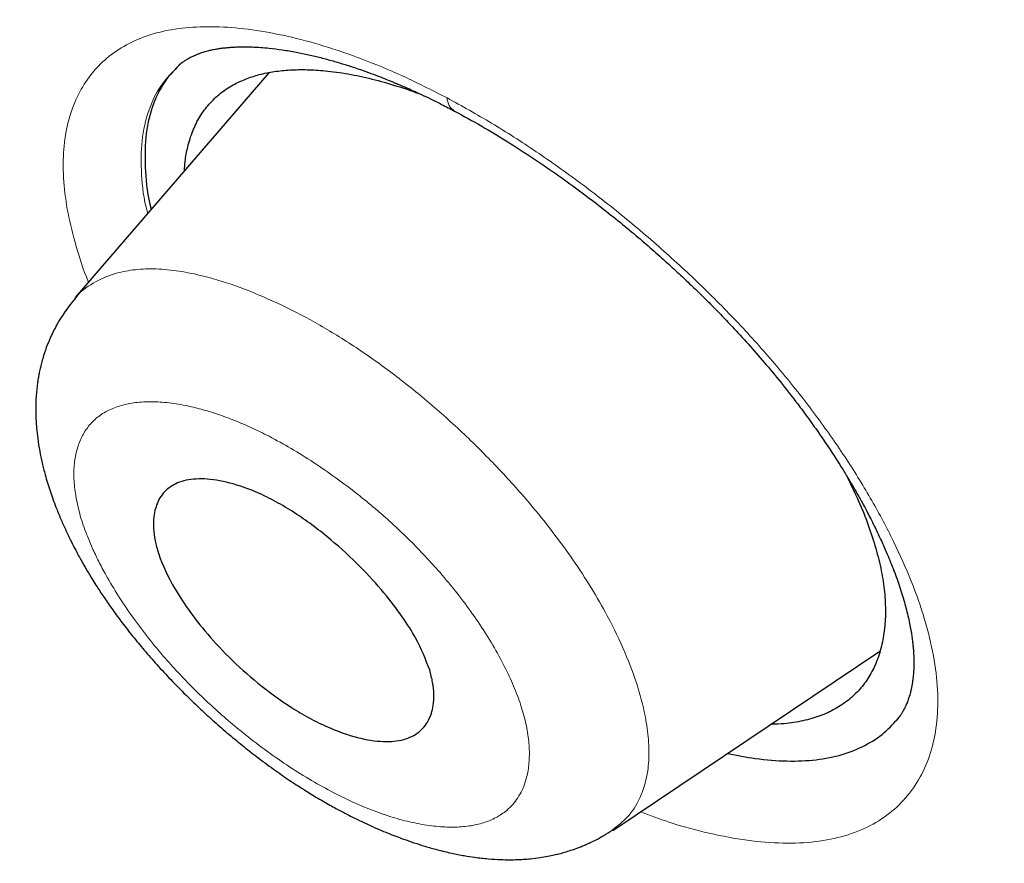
# Model space of a CAD drawing. Header units: millimetres. Extents: x 8 to 428, y 12 to 633.
# Tile 109 of 656: x 384.33 to 389.41, y 155.17 to 159.52. Entities that reach past the tile are written whole.
import ezdxf

# ---------------------------------------------------------------- set-up
doc = ezdxf.new("R2010")
doc.units = ezdxf.units.MM

msp = doc.modelspace()

# ---------------------------------------------------------------- linework, layer by layer
at = {"color": 7, "linetype": 'Continuous', "lineweight": 30}
for p, q in [((385.6146, 159.2496), (384.6141, 158.0891)), ((384.6123, 158.0797), (384.617, 158.0868)), ((387.3899, 155.338), (388.7687, 156.2642))]:
    msp.add_line(p, q, dxfattribs=at)
at = {"color": 8, "linetype": 'Continuous', "lineweight": 0}
msp.add_arc((386.6203, 159.123), 0.0859, 182.5578, 236.6915, dxfattribs=at)
at = {"color": 7, "linetype": 'Continuous', "lineweight": 30}
for points, knots in [([(417.6766, 128.7948), (417.7806, 129.4811), (417.9876, 130.8469), (417.9966, 133.1271), (417.8554, 135.5008), (417.5761, 137.9598), (417.1567, 140.7382), (416.5718, 143.8502), (415.8134, 147.2951), (414.8705, 151.2028), (413.7487, 155.5681), (412.5272, 160.3679), (411.2402, 165.2199), (409.8014, 170.1842), (408.4069, 174.4418), (407.1285, 177.944), (406.0527, 180.6406), (404.8278, 183.4145), (403.4127, 186.2721), (401.8581, 189.0438), (400.1715, 191.6963), (398.3909, 194.1861), (396.428, 196.609), (394.3524, 198.9161), (392.2226, 201.0994), (389.7096, 203.5054), (386.8115, 206.0842), (383.5396, 208.7827), (380.2767, 211.3065), (377.031, 213.6727), (373.8111, 215.871), (370.6295, 217.9002), (367.4941, 219.78), (364.3962, 221.5689), (361.3096, 223.3457), (358.2319, 225.0507), (355.1791, 226.6265), (352.1771, 228.0234), (349.2495, 229.2215), (346.4081, 230.2219), (343.6678, 230.99), (341.3537, 231.4221), (339.4535, 231.565), (337.932, 231.4903), (336.5582, 231.1733), (335.3954, 230.5551), (334.4969, 229.6107), (333.8146, 228.3247), (333.3637, 226.7673), (333.2488, 225.5146), (333.1942, 224.9183)], [0, 0, 0, 0, 0.019898, 0.0396, 0.059165, 0.078622, 0.098013, 0.123341, 0.148581, 0.173731, 0.20787, 0.241963, 0.276212, 0.310625, 0.34521, 0.362609, 0.380135, 0.397811, 0.415673, 0.433756, 0.448997, 0.464412, 0.479837, 0.495071, 0.510122, 0.52503, 0.54719, 0.569189, 0.591089, 0.61295, 0.634797, 0.656567, 0.678195, 0.699628, 0.72106, 0.742688, 0.76446, 0.786303, 0.808169, 0.830066, 0.852064, 0.874225, 0.889133, 0.904185, 0.919416, 0.934846, 0.950253, 0.965505, 0.983583, 1, 1, 1, 1]), ([(415.4672, 128.7554), (415.5524, 129.304), (415.7228, 130.4002), (415.7717, 132.2072), (415.7093, 134.0952), (415.5413, 136.0586), (415.2909, 138.0772), (414.9112, 140.5354), (414.3594, 143.4585), (413.6071, 146.8606), (412.73, 150.4732), (411.7455, 154.2814), (410.7117, 158.2604), (409.6492, 162.2604), (408.5083, 166.313), (407.2427, 170.4418), (406.0457, 173.9607), (404.9795, 176.8321), (404.1089, 179.0194), (403.1515, 181.244), (402.0894, 183.5081), (400.9022, 185.8099), (399.682, 187.948), (398.4537, 189.9009), (397.2555, 191.6557), (395.9597, 193.3898), (394.4233, 195.2724), (392.6374, 197.2709), (390.6181, 199.3571), (388.4166, 201.4825), (386.0438, 203.6311), (383.509, 205.7868), (380.9644, 207.8325), (378.4202, 209.7779), (375.6719, 211.7809), (372.7287, 213.8002), (369.6036, 215.8028), (366.5074, 217.6657), (363.4341, 219.4428), (360.371, 221.2033), (357.3289, 222.8822), (354.3265, 224.4234), (351.5786, 225.692), (349.0874, 226.7151), (346.8438, 227.5332), (344.6653, 228.2114), (342.5652, 228.7298), (340.677, 229.0435), (339.0084, 229.1529), (337.5617, 229.0677), (336.3756, 228.7839), (335.4444, 228.3266), (334.7406, 227.7452), (334.1711, 227.0114), (333.6788, 226.0508), (333.3016, 224.8355), (333.0648, 223.3559), (332.9739, 221.7573), (333.0016, 220.0693), (333.1257, 218.3131), (333.3929, 215.9028), (333.8777, 212.7951), (334.6419, 208.9558), (335.5382, 205.0443), (336.5191, 201.0914), (337.5317, 197.1245), (338.5097, 193.3649), (339.4975, 189.7791), (340.5098, 186.361), (341.6309, 182.8841), (342.7286, 179.7783), (343.7654, 177.0671), (344.702, 174.7689), (345.7261, 172.4339), (346.8399, 170.0621), (347.6832, 168.4496), (348.1051, 167.6428)], [0, 0, 0, 0, 0.011709, 0.0234, 0.035079, 0.046745, 0.058401, 0.070053, 0.08835, 0.106637, 0.124908, 0.145647, 0.166375, 0.187119, 0.207887, 0.228673, 0.249479, 0.259892, 0.270315, 0.28075, 0.291198, 0.301658, 0.31213, 0.319994, 0.327864, 0.335737, 0.343609, 0.354092, 0.364563, 0.37502, 0.38755, 0.400066, 0.41258, 0.425091, 0.437599, 0.45323, 0.468841, 0.484431, 0.499999, 0.515569, 0.531166, 0.546782, 0.562408, 0.574915, 0.587424, 0.599934, 0.612454, 0.624987, 0.635443, 0.645912, 0.656393, 0.664263, 0.672136, 0.680006, 0.687871, 0.698343, 0.708803, 0.71925, 0.729685, 0.740108, 0.750521, 0.771326, 0.792113, 0.81288, 0.833624, 0.854353, 0.875091, 0.892532, 0.909986, 0.927451, 0.944927, 0.955919, 0.966921, 0.977933, 0.988958, 1, 1, 1, 1]), ([(363.503, 218.8847), (363.5837, 218.8382), (363.7422, 218.7468), (363.9754, 218.6121), (364.1995, 218.4826), (364.4144, 218.3583), (364.6202, 218.2391), (364.8134, 218.1271), (364.9942, 218.022), (365.1631, 217.9238), (365.3238, 217.8302), (365.4764, 217.7413), (365.6209, 217.657), (365.7572, 217.5773), (365.8853, 217.5023), (366.0053, 217.432), (366.1171, 217.3664), (366.2539, 217.286), (366.419, 217.1889), (366.6844, 217.0324), (367.0219, 216.8326), (367.4334, 216.5878), (367.8502, 216.3383), (368.3802, 216.019), (369.0216, 215.6288), (369.7746, 215.1646), (370.5291, 214.6917), (371.258, 214.2271), (371.9612, 213.7717), (372.6385, 213.3265), (373.3169, 212.8739), (373.9965, 212.4139), (374.6771, 211.9463), (375.3588, 211.4712), (376.0414, 210.9884), (376.7135, 210.5064), (377.3751, 210.0256), (378.0259, 209.5465), (378.6771, 209.0607), (379.3288, 208.5683), (379.9807, 208.0692), (380.5588, 207.621), (381.0629, 207.2258), (381.4933, 206.8856), (381.9249, 206.5415), (382.3048, 206.2361), (382.6332, 205.9701), (382.9097, 205.7448), (383.1883, 205.5165), (383.471, 205.2834), (383.7492, 205.0526), (384.024, 204.8232), (384.2948, 204.5956), (384.5722, 204.3612), (384.7968, 204.1701), (384.9649, 204.0264), (385.0719, 203.9347), (385.1724, 203.8485), (385.2654, 203.7683), (385.3511, 203.6944), (385.4294, 203.6267), (385.5003, 203.5653), (385.5574, 203.5157), (385.6021, 203.4769), (385.6358, 203.4476), (385.666, 203.4213), (385.6924, 203.3984), (385.7156, 203.3781), (385.739, 203.3577), (385.7669, 203.3334), (385.8017, 203.303), (385.8439, 203.2662), (385.8926, 203.2235), (385.947, 203.1759), (386.0312, 203.102), (386.1466, 203.0006), (386.295, 202.8696), (386.4533, 202.7293), (386.6049, 202.5945), (386.7482, 202.4665), (386.8817, 202.3469), (387.0203, 202.2222), (387.1625, 202.0938), (387.3042, 201.9654), (387.4415, 201.8405), (387.5758, 201.7179), (387.7066, 201.598), (387.8334, 201.4813), (387.9519, 201.372), (388.062, 201.2701), (388.1587, 201.1803), (388.243, 201.1018), (388.3156, 201.034), (388.3844, 200.9697), (388.4526, 200.9059), (388.5232, 200.8396), (388.6132, 200.755), (388.7243, 200.6502), (388.8584, 200.5234), (389.0009, 200.388), (389.1518, 200.2441), (389.3108, 200.0918), (389.4757, 199.9329), (389.6743, 199.7408), (389.9017, 199.5192), (390.1713, 199.2545), (390.4499, 198.9783), (390.7367, 198.6913), (391.0471, 198.3776), (391.3831, 198.0341), (391.7463, 197.6578), (392.1072, 197.2785), (392.4682, 196.8936), (392.8292, 196.503), (393.1899, 196.1064), (393.5478, 195.7066), (393.9028, 195.3033), (394.2546, 194.8967), (394.6028, 194.4872), (394.946, 194.0752), (395.2839, 193.6615), (395.6165, 193.2461), (395.9439, 192.8288), (396.2663, 192.4098), (396.5609, 192.019), (396.8299, 191.6557), (397.0753, 191.3191), (397.3202, 190.9776), (397.5647, 190.6311), (397.7645, 190.343), (397.9207, 190.1151), (398.0323, 189.9508), (398.1405, 189.7905), (398.2435, 189.6366), (398.3411, 189.4897), (398.4384, 189.3423), (398.5349, 189.1951), (398.6299, 189.0492), (398.7179, 188.9131), (398.7911, 188.7994), (398.8526, 188.7035), (398.9059, 188.6201), (398.9626, 188.5308), (399.0233, 188.4346), (399.0882, 188.3314), (399.1615, 188.214), (399.2437, 188.0815), (399.3351, 187.9329), (399.4316, 187.7747), (399.552, 187.5757), (399.693, 187.3405), (399.8511, 187.0737), (400.0046, 186.8117), (400.1531, 186.5552), (400.2969, 186.304), (400.4442, 186.0439), (400.5947, 185.7749), (400.7486, 185.4961), (400.8985, 185.2213), (401.0654, 184.9113), (401.248, 184.5674), (401.4447, 184.1904), (401.6359, 183.8178), (401.8227, 183.4479), (402.013, 183.0648), (402.2067, 182.6685), (402.4034, 182.2589), (402.5963, 181.8504), (402.7855, 181.443), (402.9712, 181.0366), (403.1539, 180.6303), (403.3346, 180.222), (403.4837, 179.8795), (403.6028, 179.6025), (403.6925, 179.3923), (403.7819, 179.1808), (403.8709, 178.9688), (403.9575, 178.7607), (404.0404, 178.5598), (404.1188, 178.3684), (404.1933, 178.1854), (404.2565, 178.0291), (404.3093, 177.8977), (404.3525, 177.7897), (404.3941, 177.6854), (404.4347, 177.5832), (404.4755, 177.48), (404.5205, 177.3659), (404.5705, 177.2384), (404.6258, 177.0968), (404.6838, 176.9475), (404.7412, 176.799), (404.7977, 176.6519), (404.853, 176.5071), (404.9091, 176.3596), (404.9645, 176.2133), (405.0177, 176.0719), (405.0713, 175.9288), (405.125, 175.7848), (405.1784, 175.6406), (405.2286, 175.5046), (405.2741, 175.3808), (405.3155, 175.2679), (405.3542, 175.1617), (405.3937, 175.0532), (405.435, 174.9392), (405.4782, 174.8193), (405.5234, 174.6937), (405.5704, 174.5623), (405.622, 174.4175), (405.6784, 174.2584), (405.7393, 174.086), (405.801, 173.9104), (405.8624, 173.7348), (405.9421, 173.5058), (406.0392, 173.2248), (406.1487, 172.9053), (406.2517, 172.6021), (406.3495, 172.3122), (406.4469, 172.0209), (406.528, 171.7765), (406.593, 171.5795), (406.6419, 171.4305), (406.6909, 171.2808), (406.74, 171.1304), (406.7891, 170.9792), (406.8378, 170.8283), (406.8855, 170.6805), (406.9317, 170.5363), (406.9761, 170.3976), (407.0184, 170.2646), (407.0581, 170.1396), (407.0952, 170.0225), (407.1296, 169.9135), (407.1601, 169.8165), (407.188, 169.7278), (407.2146, 169.643), (407.2426, 169.5533), (407.2724, 169.4579), (407.3074, 169.3453), (407.3481, 169.2143), (407.3947, 169.0634), (407.4422, 168.9091), (407.4902, 168.7527), (407.5375, 168.5978), (407.5848, 168.4423), (407.6315, 168.2885), (407.6774, 168.1365), (407.7393, 167.9306), (407.8164, 167.6731), (407.9076, 167.3663), (407.996, 167.0667), (408.0825, 166.7716), (408.2356, 166.2455), (408.4529, 165.4886), (408.73, 164.5034), (409.0009, 163.5219), (409.2665, 162.5435), (409.5274, 161.568), (409.8271, 160.4327), (410.1642, 159.1386), (410.5386, 157.6861), (410.9106, 156.2357), (411.2685, 154.8443), (411.6103, 153.5129), (411.8544, 152.5548), (412.0175, 151.9098), (412.1017, 151.5756), (412.186, 151.2394), (412.2705, 150.9012), (412.3553, 150.5599), (412.4329, 150.2461), (412.5035, 149.9589), (412.5673, 149.6983), (412.6202, 149.4808), (412.6623, 149.3075), (412.6932, 149.1797), (412.7241, 149.0515), (412.7545, 148.9251), (412.7861, 148.7936), (412.8181, 148.6599), (412.8502, 148.5254), (412.8798, 148.4006), (412.9022, 148.3063), (412.9179, 148.24), (412.9274, 148.1999), (412.936, 148.1635), (412.9433, 148.1324), (412.9494, 148.1067), (412.9542, 148.0863), (412.9584, 148.0682), (412.9635, 148.0469), (412.9702, 148.0182), (412.979, 147.9809), (412.9894, 147.9364), (413.0016, 147.8847), (413.0154, 147.8257), (413.0309, 147.7594), (413.048, 147.6861), (413.0797, 147.5499), (413.125, 147.3546), (413.1862, 147.0887), (413.2493, 146.8125), (413.3141, 146.5265), (413.3843, 146.2135), (413.4598, 145.8735), (413.5402, 145.5065), (413.6181, 145.1458), (413.6938, 144.7906), (413.7911, 144.3268), (413.9087, 143.7538), (414.0218, 143.1838), (414.1099, 142.7271), (414.1751, 142.3825), (414.2388, 142.0385), (414.3012, 141.6936), (414.3582, 141.3714), (414.4102, 141.0706), (414.4574, 140.7918), (414.5041, 140.5099), (414.5503, 140.2238), (414.5915, 139.9623), (414.6279, 139.7258), (414.6596, 139.5151), (414.6911, 139.3015), (414.718, 139.1147), (414.7402, 138.9578), (414.7574, 138.8339), (414.7735, 138.7172), (414.7883, 138.6075), (414.8021, 138.5049), (414.8147, 138.4093), (414.8263, 138.3207), (414.8369, 138.2385), (414.8471, 138.1593), (414.8584, 138.0703), (414.8712, 137.9672), (414.8858, 137.8487), (414.9013, 137.7211), (414.9174, 137.5844), (414.9343, 137.4385), (414.9517, 137.285), (414.9692, 137.1257), (414.9866, 136.9627), (415.0069, 136.7658), (415.0298, 136.5347), (415.0545, 136.269), (415.074, 136.0456), (415.0888, 135.8652), (415.0995, 135.7299), (415.1095, 135.5974), (415.1188, 135.4696), (415.1272, 135.3472), (415.1357, 135.2187), (415.1441, 135.0854), (415.1506, 134.9742), (415.155, 134.8952), (415.1577, 134.8472), (415.16, 134.804), (415.1618, 134.769), (415.1632, 134.7415), (415.1643, 134.7208), (415.1651, 134.7032), (415.166, 134.686), (415.167, 134.6662), (415.1681, 134.6421), (415.1695, 134.6139), (415.1712, 134.5782), (415.1732, 134.534), (415.1756, 134.4811), (415.178, 134.4235), (415.1805, 134.3631), (415.1839, 134.275), (415.1881, 134.1581), (415.1927, 134.0108), (415.1968, 133.858), (415.2, 133.711), (415.2023, 133.5702), (415.204, 133.437), (415.205, 133.3043), (415.2054, 133.1759), (415.2052, 133.0553), (415.2045, 132.943), (415.2034, 132.8386), (415.202, 132.7414), (415.2005, 132.6587), (415.199, 132.5894), (415.1976, 132.5322), (415.1962, 132.4777), (415.1946, 132.423), (415.1926, 132.3586), (415.1899, 132.2817), (415.1865, 132.1911), (415.1822, 132.0926), (415.1771, 131.9863), (415.1711, 131.8723), (415.1649, 131.7687), (415.1591, 131.6779), (415.154, 131.6041), (415.1489, 131.5337), (415.1439, 131.4683), (415.1391, 131.408), (415.1345, 131.3529), (415.1302, 131.3033), (415.1263, 131.2592), (415.1228, 131.2208), (415.1197, 131.1879), (415.117, 131.1598), (415.1144, 131.1336), (415.1118, 131.1065), (415.1087, 131.0765), (415.1053, 131.0426), (415.1013, 131.0044), (415.0966, 130.961), (415.0913, 130.9125), (415.0852, 130.8588), (415.0783, 130.8), (415.0705, 130.7361), (415.0618, 130.6674), (415.0524, 130.5952), (415.0424, 130.5221), (415.0291, 130.4284), (415.0125, 130.3171), (414.993, 130.1944), (414.9742, 130.0833), (414.9564, 129.9829), (414.939, 129.8888), (414.9219, 129.8006), (414.9054, 129.7184), (414.8895, 129.6419), (414.8743, 129.5711), (414.8627, 129.5186), (414.8546, 129.4828), (414.8498, 129.4616), (414.8446, 129.4392), (414.8387, 129.4136), (414.8315, 129.3832), (414.8231, 129.3477), (414.8133, 129.3073), (414.8021, 129.2619), (414.794, 129.23), (414.7898, 129.2131)], [0, 0, 0, 0, 0.002478, 0.004863, 0.007153, 0.009349, 0.011451, 0.013459, 0.015266, 0.01699, 0.01863, 0.020186, 0.021659, 0.023048, 0.024354, 0.025576, 0.026715, 0.027771, 0.029757, 0.031759, 0.035874, 0.040057, 0.044305, 0.04857, 0.056184, 0.063798, 0.071411, 0.079023, 0.08582, 0.092618, 0.099414, 0.106211, 0.113008, 0.119804, 0.126601, 0.133397, 0.139856, 0.146315, 0.152774, 0.159233, 0.165692, 0.17215, 0.176411, 0.180671, 0.184937, 0.189238, 0.191963, 0.194704, 0.197462, 0.200251, 0.20312, 0.205746, 0.208438, 0.211196, 0.214019, 0.215143, 0.216217, 0.217217, 0.218144, 0.218998, 0.219779, 0.220486, 0.22112, 0.221488, 0.221825, 0.222129, 0.222392, 0.222613, 0.222826, 0.223092, 0.223448, 0.223869, 0.224356, 0.224908, 0.225497, 0.226882, 0.228367, 0.229951, 0.231635, 0.232921, 0.23426, 0.235651, 0.237094, 0.238543, 0.239924, 0.241236, 0.242599, 0.243878, 0.245073, 0.246185, 0.247213, 0.248006, 0.248741, 0.249419, 0.250096, 0.250813, 0.251568, 0.252833, 0.254194, 0.255651, 0.257179, 0.258799, 0.260509, 0.262227, 0.264885, 0.267492, 0.270527, 0.273489, 0.276377, 0.28018, 0.28398, 0.28778, 0.29158, 0.295458, 0.299338, 0.30322, 0.307106, 0.310997, 0.314893, 0.318782, 0.322656, 0.326526, 0.330392, 0.334256, 0.33812, 0.341159, 0.344231, 0.347341, 0.350491, 0.353681, 0.355184, 0.35669, 0.358147, 0.359539, 0.360865, 0.362128, 0.363532, 0.364846, 0.36607, 0.367203, 0.367911, 0.368649, 0.369452, 0.370319, 0.37125, 0.372246, 0.373502, 0.374849, 0.376284, 0.377807, 0.380273, 0.382708, 0.385093, 0.38743, 0.389717, 0.391957, 0.394535, 0.397068, 0.399576, 0.402059, 0.405565, 0.409022, 0.412436, 0.415844, 0.419252, 0.423056, 0.426861, 0.430668, 0.434475, 0.438284, 0.442093, 0.445932, 0.449832, 0.451811, 0.453807, 0.455817, 0.457843, 0.459862, 0.46177, 0.463601, 0.465353, 0.467027, 0.468099, 0.469137, 0.47014, 0.471108, 0.472086, 0.47312, 0.474409, 0.475775, 0.477218, 0.478737, 0.480087, 0.481491, 0.482947, 0.484379, 0.485755, 0.487076, 0.488563, 0.489972, 0.491305, 0.492562, 0.493619, 0.494636, 0.495701, 0.496822, 0.497999, 0.499232, 0.500521, 0.501866, 0.503494, 0.505199, 0.506936, 0.508661, 0.510372, 0.513697, 0.51697, 0.519851, 0.522716, 0.525615, 0.528547, 0.530027, 0.531515, 0.533012, 0.534517, 0.536031, 0.537554, 0.539053, 0.54048, 0.541897, 0.543234, 0.544492, 0.54567, 0.546769, 0.547788, 0.548603, 0.54945, 0.550355, 0.551319, 0.552341, 0.553767, 0.555293, 0.556919, 0.558455, 0.560048, 0.561628, 0.56319, 0.564734, 0.566261, 0.569472, 0.5726, 0.575646, 0.578649, 0.581652, 0.591807, 0.601962, 0.612117, 0.622273, 0.632427, 0.642582, 0.657814, 0.673047, 0.688281, 0.703514, 0.716918, 0.730322, 0.733834, 0.737367, 0.740925, 0.744508, 0.748117, 0.751783, 0.754501, 0.757272, 0.760097, 0.761447, 0.76281, 0.764184, 0.765551, 0.766856, 0.768395, 0.769832, 0.771168, 0.772401, 0.772857, 0.773297, 0.77369, 0.774024, 0.774298, 0.774514, 0.77468, 0.774879, 0.775201, 0.7756, 0.776077, 0.776632, 0.777265, 0.777975, 0.778763, 0.779625, 0.782363, 0.785056, 0.788204, 0.791288, 0.794308, 0.798347, 0.802327, 0.806249, 0.810112, 0.813935, 0.821442, 0.828949, 0.83277, 0.836591, 0.840413, 0.844244, 0.848133, 0.851232, 0.854369, 0.857545, 0.860775, 0.864084, 0.866449, 0.868853, 0.871296, 0.873775, 0.87528, 0.876705, 0.87805, 0.879315, 0.8805, 0.881606, 0.882632, 0.883579, 0.884465, 0.885389, 0.886679, 0.888061, 0.889533, 0.891145, 0.892854, 0.894659, 0.896552, 0.898477, 0.900426, 0.903536, 0.906702, 0.909926, 0.911559, 0.913206, 0.914815, 0.916362, 0.917847, 0.919269, 0.921052, 0.922725, 0.923353, 0.923957, 0.924491, 0.924943, 0.925251, 0.925506, 0.925707, 0.9259, 0.926144, 0.92644, 0.926788, 0.927189, 0.927766, 0.928425, 0.929155, 0.929906, 0.930672, 0.932437, 0.934278, 0.936195, 0.938187, 0.939835, 0.941532, 0.943256, 0.944902, 0.946456, 0.947892, 0.949239, 0.950498, 0.951667, 0.95246, 0.953206, 0.953905, 0.954599, 0.955355, 0.956441, 0.957637, 0.958941, 0.960355, 0.961878, 0.96351, 0.964523, 0.965546, 0.966501, 0.967385, 0.968212, 0.968965, 0.969644, 0.970249, 0.970779, 0.971229, 0.971606, 0.971942, 0.972313, 0.972731, 0.973192, 0.973722, 0.974326, 0.975004, 0.975756, 0.976582, 0.977481, 0.978453, 0.979498, 0.980551, 0.981578, 0.983517, 0.985355, 0.98691, 0.988383, 0.989774, 0.991084, 0.992313, 0.993462, 0.994532, 0.995522, 0.995851, 0.996171, 0.996489, 0.996877, 0.997347, 0.99789, 0.998513, 0.999216, 1, 1, 1, 1]), ([(385.147, 159.286), (385.1501, 159.2887), (385.1559, 159.2939), (385.1671, 159.3027), (385.1802, 159.3119), (385.1947, 159.3207), (385.2059, 159.327), (385.2145, 159.3314), (385.2237, 159.3359), (385.2352, 159.341), (385.2483, 159.3464), (385.2616, 159.3512), (385.2738, 159.3552), (385.2862, 159.359), (385.3012, 159.3631), (385.32, 159.3675), (385.3404, 159.3714), (385.3599, 159.3746), (385.3788, 159.3771), (385.3992, 159.3793), (385.4217, 159.3811), (385.446, 159.3824), (385.4738, 159.3831), (385.5038, 159.3831), (385.5368, 159.3821), (385.5737, 159.38), (385.6228, 159.3756), (385.6837, 159.368), (385.7522, 159.3564), (385.8184, 159.3427), (385.8816, 159.3276), (385.9445, 159.3106), (386.0081, 159.2916), (386.0693, 159.2716), (386.1264, 159.2515), (386.1763, 159.2329), (386.2194, 159.216), (386.2496, 159.2037), (386.269, 159.1957), (386.2798, 159.1911), (386.2914, 159.1862), (386.3071, 159.1795), (386.3301, 159.1695), (386.3617, 159.1554), (386.4019, 159.1369), (386.451, 159.1135), (386.5089, 159.0849), (386.5508, 159.063), (386.5731, 159.0512)], [0, 0, 0, 0, 0.027604, 0.052273, 0.07403, 0.092723, 0.107841, 0.119594, 0.132978, 0.149728, 0.167966, 0.185951, 0.200564, 0.212777, 0.229045, 0.249787, 0.271624, 0.290018, 0.306229, 0.32401, 0.343155, 0.362668, 0.382442, 0.407698, 0.430366, 0.455405, 0.484188, 0.52737, 0.571499, 0.610589, 0.646807, 0.68223, 0.716841, 0.750625, 0.779384, 0.8051, 0.826867, 0.844688, 0.850712, 0.856104, 0.86092, 0.868189, 0.879659, 0.895328, 0.915197, 0.939265, 0.967532, 1, 1, 1, 1]), ([(385.1646, 159.3024), (385.1334, 159.2707), (385.0687, 159.2051), (385.0077, 159.074), (384.9729, 158.9193), (384.9746, 158.7415), (384.9865, 158.6152), (385.0071, 158.5452), (385.0072, 158.545)], [0, 0, 0, 0, 0.190382, 0.394088, 0.595546, 0.797923, 0.999643, 1, 1, 1, 1]), ([(385.1783, 158.7436), (385.1792, 158.7595), (385.1817, 158.8026), (385.1952, 158.8717), (385.2194, 158.9497), (385.2564, 159.0233), (385.3037, 159.0881), (385.3614, 159.1435), (385.4252, 159.1862), (385.4934, 159.218), (385.5641, 159.2407), (385.6411, 159.2564), (385.7237, 159.2649), (385.8113, 159.2663), (385.9107, 159.2601), (386.0221, 159.2447), (386.1455, 159.2188), (386.2735, 159.1818), (386.3606, 159.1534), (386.4057, 159.1349), (386.4058, 159.1349)], [0, 0, 0, 0, 0.032301, 0.087721, 0.152744, 0.217828, 0.283472, 0.348699, 0.413364, 0.467266, 0.521501, 0.57631, 0.63056, 0.684713, 0.738999, 0.805227, 0.870519, 0.93527, 0.999884, 1, 1, 1, 1]), ([(386.5731, 159.0512), (386.6198, 159.0258), (386.711, 158.9761), (386.8457, 158.8948), (386.9739, 158.8123), (387.0954, 158.7293), (387.2096, 158.6468), (387.3164, 158.5658), (387.4158, 158.4871), (387.5075, 158.4113), (387.5917, 158.339), (387.6685, 158.2707), (387.7379, 158.2068), (387.8006, 158.1475), (387.8589, 158.0906), (387.9237, 158.0257), (387.9974, 157.9493), (388.0799, 157.86), (388.1633, 157.7652), (388.2469, 157.665), (388.3217, 157.5703), (388.3879, 157.4822), (388.444, 157.4041), (388.4955, 157.3292), (388.5407, 157.2605), (388.5795, 157.1988), (388.6126, 157.1443), (388.6387, 157.0997), (388.6586, 157.0646), (388.6737, 157.0376), (388.6876, 157.012), (388.7026, 156.984), (388.722, 156.9467), (388.7462, 156.8985), (388.7744, 156.8393), (388.8062, 156.7682), (388.8387, 156.6885), (388.87, 156.6019), (388.8918, 156.5319), (388.9066, 156.4768), (388.9163, 156.4369), (388.9242, 156.3992), (388.9302, 156.3664), (388.934, 156.342), (388.9364, 156.3242), (388.9383, 156.3094), (388.9401, 156.292), (388.942, 156.2713), (388.9433, 156.2507), (388.944, 156.2325), (388.9443, 156.2185), (388.9444, 156.2069), (388.9444, 156.196), (388.9441, 156.183), (388.9435, 156.1664), (388.9423, 156.1482), (388.9407, 156.1312), (388.939, 156.117), (388.9374, 156.1053), (388.9359, 156.0955), (388.9343, 156.0865), (388.9327, 156.078), (388.9309, 156.0695), (388.9288, 156.0603), (388.9262, 156.0495), (388.9229, 156.0375), (388.9193, 156.0258), (388.9159, 156.0156), (388.9127, 156.0067), (388.9092, 155.9975), (388.9043, 155.9857), (388.8983, 155.9729), (388.8919, 155.9605), (388.8872, 155.9521), (388.8839, 155.9465), (388.881, 155.9418), (388.8768, 155.9351), (388.8705, 155.926), (388.8619, 155.9143), (388.8548, 155.906), (388.8509, 155.9014)], [0, 0, 0, 0, 0.032295, 0.063132, 0.092504, 0.120398, 0.146798, 0.171692, 0.19507, 0.216924, 0.237248, 0.256041, 0.273301, 0.28903, 0.303445, 0.318127, 0.339653, 0.362307, 0.386085, 0.410992, 0.437054, 0.45638, 0.476214, 0.494962, 0.512014, 0.527368, 0.541025, 0.552985, 0.561001, 0.567688, 0.573568, 0.580636, 0.589087, 0.602242, 0.617762, 0.635023, 0.65828, 0.682959, 0.708971, 0.721491, 0.734132, 0.746758, 0.757813, 0.766862, 0.772092, 0.777179, 0.783512, 0.791111, 0.799824, 0.806122, 0.811515, 0.816005, 0.819833, 0.82489, 0.832461, 0.841276, 0.849077, 0.855728, 0.861232, 0.865882, 0.870381, 0.874763, 0.879103, 0.883813, 0.8898, 0.897081, 0.904556, 0.910657, 0.915718, 0.921595, 0.928745, 0.939921, 0.948988, 0.956402, 0.95969, 0.963199, 0.968872, 0.9769, 0.987279, 1, 1, 1, 1]), ([(384.6136, 158.0837), (384.6024, 158.0702), (384.5818, 158.0454), (384.5561, 158.0091), (384.5368, 157.979), (384.5226, 157.9548), (384.5116, 157.9348), (384.502, 157.9161), (384.4875, 157.8863), (384.4696, 157.8443), (384.4533, 157.7976), (384.4421, 157.7589), (384.4348, 157.7298), (384.4288, 157.7027), (384.424, 157.677), (384.4198, 157.6501), (384.4158, 157.6193), (384.4127, 157.5854), (384.4103, 157.5409), (384.4099, 157.4848), (384.4134, 157.4225), (384.4207, 157.3569), (384.4301, 157.298), (384.4431, 157.2357), (384.4605, 157.1672), (384.4838, 157.0909), (384.5108, 157.0161), (384.5377, 156.9501), (384.5625, 156.8941), (384.5872, 156.8425), (384.6103, 156.797), (384.6303, 156.7595), (384.646, 156.731), (384.6592, 156.7079), (384.672, 156.6857), (384.6873, 156.66), (384.7058, 156.6297), (384.7316, 156.5888), (384.7656, 156.5372), (384.8087, 156.4754), (384.8573, 156.4095), (384.9113, 156.3404), (384.971, 156.2683), (385.0366, 156.1934), (385.1083, 156.1161), (385.1807, 156.0425), (385.2527, 155.9729), (385.3235, 155.9078), (385.3981, 155.8427), (385.4741, 155.7797), (385.5544, 155.7166), (385.6358, 155.6565), (385.7164, 155.6005), (385.7895, 155.5529), (385.8482, 155.5168), (385.8939, 155.49), (385.9282, 155.4705), (385.9592, 155.4534), (385.987, 155.4384), (386.0145, 155.424), (386.0457, 155.4082), (386.0859, 155.3884), (386.133, 155.3663), (386.1823, 155.3445), (386.2278, 155.3255), (386.2693, 155.3091), (386.3139, 155.2925), (386.3641, 155.275), (386.4226, 155.2565), (386.4879, 155.2381), (386.5555, 155.2218), (386.6192, 155.2093), (386.6822, 155.1993), (386.7453, 155.1922), (386.8049, 155.1884), (386.8555, 155.1875), (386.8935, 155.1882), (386.9301, 155.19), (386.9692, 155.1932), (387.0115, 155.1984), (387.0522, 155.2052), (387.0854, 155.2121), (387.1137, 155.2189), (387.1425, 155.2267), (387.1746, 155.2366), (387.2046, 155.2471), (387.2302, 155.2571), (387.2518, 155.2661), (387.2767, 155.2773), (387.3077, 155.2926), (387.3463, 155.3137), (387.3733, 155.3311), (387.3882, 155.3407)], [0, 0, 0, 0, 0.012071, 0.02217, 0.03027, 0.036357, 0.041135, 0.045888, 0.050642, 0.063745, 0.077027, 0.084436, 0.091246, 0.097448, 0.103328, 0.109128, 0.116083, 0.124632, 0.132326, 0.146265, 0.163017, 0.175451, 0.190369, 0.204501, 0.218723, 0.238105, 0.257519, 0.271224, 0.2842, 0.296453, 0.307173, 0.31583, 0.322444, 0.326977, 0.331948, 0.338009, 0.345154, 0.35338, 0.366888, 0.381687, 0.397381, 0.413981, 0.431493, 0.449923, 0.469269, 0.489532, 0.506399, 0.523845, 0.541863, 0.560278, 0.577773, 0.597956, 0.616279, 0.632763, 0.647429, 0.655861, 0.663546, 0.670484, 0.676673, 0.682204, 0.688874, 0.697391, 0.708835, 0.720151, 0.730226, 0.739184, 0.747882, 0.760063, 0.772809, 0.787091, 0.803804, 0.818443, 0.830589, 0.846559, 0.861357, 0.871216, 0.880877, 0.887499, 0.896289, 0.907663, 0.917143, 0.924755, 0.930688, 0.937206, 0.945235, 0.953742, 0.959092, 0.964184, 0.96987, 0.977718, 0.987763, 1, 1, 1, 1]), ([(386.4447, 156.1673), (386.4503, 156.1458), (386.4617, 156.102), (386.4673, 156.0407), (386.4636, 155.9724), (386.4416, 155.9029), (386.3915, 155.8416), (386.3128, 155.8034), (386.2057, 155.7932), (386.0729, 155.8138), (385.9405, 155.86), (385.824, 155.9175), (385.7029, 155.9891), (385.5604, 156.0925), (385.4089, 156.2287), (385.2844, 156.3641), (385.1879, 156.4907), (385.0985, 156.6329), (385.0451, 156.7532), (385.0226, 156.8515), (385.0167, 156.9131), (385.0211, 156.9812), (385.0434, 157.0503), (385.0939, 157.1112), (385.1727, 157.1483), (385.2793, 157.1578), (385.4111, 157.1367), (385.5431, 157.0901), (385.6617, 157.0312), (385.7863, 156.955), (385.9316, 156.846), (386.0831, 156.7059), (386.2068, 156.5701), (386.3019, 156.4458), (386.3898, 156.3096), (386.4238, 156.2214), (386.4447, 156.1673)], [0, 0, 0, 0, 0.017293, 0.035238, 0.053796, 0.082771, 0.11331, 0.145348, 0.17887, 0.214054, 0.250674, 0.271941, 0.292386, 0.331174, 0.367, 0.399665, 0.429577, 0.456379, 0.501051, 0.518526, 0.536633, 0.555241, 0.58448, 0.614925, 0.646936, 0.680262, 0.715038, 0.751284, 0.773243, 0.794543, 0.834118, 0.870451, 0.903328, 0.932676, 0.958689, 1, 1, 1, 1]), ([(388.5959, 157.1715), (388.6152, 157.1324), (388.6558, 157.0504), (388.7057, 156.9291), (388.7311, 156.8493), (388.7438, 156.8095)], [0, 0, 0, 0, 0.313888, 0.658413, 1, 1, 1, 1]), ([(388.7438, 156.8095), (388.7544, 156.7704), (388.7755, 156.6924), (388.7929, 156.5821), (388.7997, 156.4777), (388.7947, 156.3794), (388.7786, 156.2882), (388.7518, 156.2047), (388.7143, 156.1305), (388.6663, 156.0655), (388.6077, 156.01), (388.5392, 155.9642), (388.461, 155.9283), (388.3731, 155.9033), (388.2883, 155.889), (388.2299, 155.8874), (388.2067, 155.8867)], [0, 0, 0, 0, 0.073179, 0.14598, 0.218882, 0.292361, 0.366881, 0.440801, 0.513865, 0.586532, 0.659264, 0.732523, 0.805141, 0.878176, 0.951638, 1, 1, 1, 1]), ([(387.9836, 155.7368), (388.0314, 155.7271), (388.1384, 155.7054), (388.2913, 155.6945), (388.4422, 155.7005), (388.5771, 155.7276), (388.6944, 155.7751), (388.7938, 155.839), (388.844, 155.8957), (388.8684, 155.9233)], [0, 0, 0, 0, 0.1199165, 0.2680936, 0.4160961, 0.5639553, 0.7118284, 0.859843, 1, 1, 1, 1]), ([(382.941, 155.1234), (382.9438, 155.1257), (382.9486, 155.1299), (382.9551, 155.1348), (382.9597, 155.1381), (382.9628, 155.1402), (382.9656, 155.142), (382.9685, 155.1439), (382.9719, 155.146), (382.9774, 155.1493), (382.9849, 155.1534), (382.9939, 155.1579), (383.002, 155.1616), (383.0097, 155.1649), (383.0189, 155.1686), (383.0301, 155.1727), (383.042, 155.1765), (383.0525, 155.1795), (383.0613, 155.1819), (383.0707, 155.1842), (383.0821, 155.1867), (383.0956, 155.1894), (383.1133, 155.1924), (383.1341, 155.1951), (383.1562, 155.1973), (383.1778, 155.1987), (383.2025, 155.1997), (383.2299, 155.1999), (383.2563, 155.1992), (383.2796, 155.198), (383.3024, 155.1964), (383.3272, 155.1942), (383.3531, 155.1912), (383.3769, 155.188), (383.397, 155.185), (383.4173, 155.1816), (383.4418, 155.1772), (383.4734, 155.171), (383.5109, 155.1626), (383.5528, 155.1523), (383.5977, 155.1401), (383.641, 155.1273), (383.6822, 155.1142), (383.721, 155.1012), (383.7601, 155.0873), (383.7971, 155.0736), (383.8291, 155.0612), (383.8544, 155.0511), (383.873, 155.0435), (383.8845, 155.0388), (383.8919, 155.0357), (383.8986, 155.0329), (383.9107, 155.0278), (383.9298, 155.0196), (383.9575, 155.0075), (383.9926, 154.9918), (384.0354, 154.972), (384.0859, 154.9477), (384.1472, 154.9171), (384.2201, 154.8791), (384.3054, 154.8323), (384.4012, 154.7769), (384.4989, 154.7172), (384.5971, 154.6542), (384.6942, 154.5889), (384.7975, 154.5164), (384.8681, 154.4636), (384.9045, 154.4365)], [0, 0, 0, 0, 0.016634, 0.029498, 0.037676, 0.042982, 0.047631, 0.052816, 0.058538, 0.064792, 0.079377, 0.092789, 0.103342, 0.112234, 0.122348, 0.13546, 0.149552, 0.160066, 0.167787, 0.176631, 0.187064, 0.198878, 0.211811, 0.230968, 0.247958, 0.26229, 0.27885, 0.297782, 0.314427, 0.327584, 0.339887, 0.354382, 0.369778, 0.38267, 0.392867, 0.40168, 0.414232, 0.429715, 0.448095, 0.467956, 0.48855, 0.509882, 0.526369, 0.543277, 0.560609, 0.576955, 0.590429, 0.601016, 0.608706, 0.613495, 0.615257, 0.617798, 0.621616, 0.629739, 0.640742, 0.654628, 0.671402, 0.691072, 0.713644, 0.742382, 0.774785, 0.81087, 0.850652, 0.884517, 0.920686, 0.959175, 1, 1, 1, 1])]:
    msp.add_open_spline(points, degree=3, knots=knots, dxfattribs=at)
at = {"color": 8, "linetype": 'Continuous', "lineweight": 0}
for points, knots in [([(363.4409, 219.0183), (364.8034, 218.2301), (367.5216, 216.6577), (371.6364, 214.1162), (375.4373, 211.536), (378.9163, 208.9904), (382.0727, 206.5334), (385.2445, 203.9029), (388.0501, 201.3905), (390.4653, 199.0649), (392.4898, 196.9783), (394.4418, 194.7971), (396.2742, 192.5299), (397.9556, 190.2079), (399.5727, 187.7107), (401.0861, 185.0701), (402.4794, 182.3195), (403.7017, 179.6207), (404.7834, 176.9729), (406.0642, 173.5201), (407.4574, 169.3131), (408.8951, 164.4002), (410.1776, 159.5795), (411.4013, 154.798), (412.5972, 150.1374), (413.6544, 145.6589), (414.5144, 141.4092), (415.0446, 137.8901), (415.3108, 135.0618), (415.3838, 132.8712), (415.3093, 130.7805), (415.0585, 129.5414), (414.9326, 128.9193)], [0, 0, 0, 0, 0.041621, 0.083027, 0.124254, 0.155187, 0.186259, 0.217684, 0.249258, 0.270278, 0.291311, 0.312423, 0.333508, 0.354515, 0.375614, 0.400882, 0.426039, 0.451271, 0.476543, 0.501735, 0.551843, 0.601883, 0.651941, 0.702019, 0.752119, 0.798831, 0.845298, 0.891449, 0.918531, 0.94558, 0.97268, 1, 1, 1, 1]), ([(384.6829, 158.1689), (384.6824, 158.1701), (384.655, 158.2338), (384.6178, 158.354), (384.5737, 158.5269), (384.5522, 158.6885), (384.551, 158.8383), (384.57, 158.975), (384.6085, 159.0977), (384.6661, 159.2054), (384.742, 159.2973), (384.8358, 159.3723), (384.947, 159.4296), (385.0751, 159.4681), (385.2194, 159.4872), (385.3778, 159.4879), (385.5488, 159.4704), (385.7306, 159.435), (385.9218, 159.3823), (386.1205, 159.312), (386.325, 159.2261), (386.4647, 159.1548), (386.5345, 159.1192)], [0, 0, 0, 0, 0.00101, 0.053501, 0.105985, 0.158533, 0.211163, 0.263831, 0.316528, 0.369222, 0.421871, 0.474438, 0.526907, 0.579291, 0.631715, 0.684266, 0.736917, 0.789619, 0.842317, 0.89496, 0.94752, 1, 1, 1, 1]), ([(385.148, 159.2853), (385.1166, 159.2536), (385.0516, 159.1879), (384.9897, 159.0568), (384.9538, 158.9026), (384.954, 158.7254), (384.9671, 158.5973), (384.9886, 158.5257), (384.9891, 158.524)], [0, 0, 0, 0, 0.188565, 0.390475, 0.592337, 0.793966, 0.99516, 1, 1, 1, 1]), ([(386.5345, 159.1192), (386.611, 159.0769), (386.7642, 158.9923), (386.9953, 158.8437), (387.2246, 158.6814), (387.4498, 158.5057), (387.6685, 158.3188), (387.8783, 158.1226), (388.0766, 157.9188), (388.2611, 157.7092), (388.4296, 157.496), (388.5814, 157.2814), (388.7152, 157.0673), (388.8297, 156.8561), (388.9238, 156.65), (388.996, 156.451), (389.0451, 156.2616), (389.0696, 156.084), (389.0688, 155.9208), (389.0441, 155.773), (388.9963, 155.6419), (388.9262, 155.5288), (388.8346, 155.4346), (388.7223, 155.3606), (388.5902, 155.3077), (388.4389, 155.2773), (388.27, 155.2702), (388.0862, 155.2847), (387.8892, 155.3216), (387.7045, 155.3707), (387.5828, 155.4161), (387.5335, 155.4344)], [0, 0, 0, 0, 0.034867, 0.069803, 0.104787, 0.13978, 0.174739, 0.209626, 0.244421, 0.279137, 0.313855, 0.348629, 0.383455, 0.418312, 0.45318, 0.488046, 0.522922, 0.557849, 0.592805, 0.627739, 0.662666, 0.69758, 0.732466, 0.767311, 0.802117, 0.83691, 0.871719, 0.906551, 0.94141, 0.976284, 1, 1, 1, 1]), ([(384.617, 158.0868), (384.6177, 158.0879), (384.6396, 158.1209), (384.7047, 158.1649), (384.8034, 158.2117), (384.9104, 158.2338), (385.0172, 158.2395), (385.1345, 158.2298), (385.2749, 158.2029), (385.4403, 158.1533), (385.6306, 158.0761), (385.8273, 157.9773), (386.0268, 157.8584), (386.2263, 157.7202), (386.4224, 157.565), (386.6128, 157.3958), (386.7942, 157.2154), (386.9494, 157.0426), (387.0792, 156.882), (387.1858, 156.736), (387.2807, 156.5901), (387.3726, 156.4296), (387.4557, 156.2571), (387.5227, 156.0771), (387.5613, 155.9223), (387.5775, 155.792), (387.577, 155.6842), (387.5609, 155.5871), (387.5263, 155.492), (387.4721, 155.4059), (387.4144, 155.3624), (387.3872, 155.3419)], [0, 0, 0, 0, 0.001401, 0.041787, 0.08206, 0.112166, 0.142174, 0.172168, 0.20228, 0.242557, 0.282879, 0.323099, 0.363089, 0.402822, 0.442681, 0.48273, 0.522886, 0.563061, 0.593181, 0.623286, 0.653394, 0.683511, 0.723676, 0.76384, 0.803959, 0.834013, 0.864038, 0.894062, 0.924102, 0.964183, 1, 1, 1, 1]), ([(384.6189, 157.0557), (384.6254, 157.0252), (384.6382, 156.9642), (384.6684, 156.8767), (384.7014, 156.7975), (384.735, 156.7274), (384.7792, 156.6444), (384.8366, 156.5486), (384.9097, 156.4403), (384.9907, 156.3323), (385.0732, 156.2328), (385.155, 156.1425), (385.2348, 156.0609), (385.3182, 155.9816), (385.4043, 155.9053), (385.5004, 155.8261), (385.606, 155.7457), (385.7206, 155.6665), (385.8351, 155.5953), (385.9493, 155.5323), (386.0621, 155.4779), (386.1721, 155.433), (386.2785, 155.3981), (386.3807, 155.3734), (386.4776, 155.3586), (386.5675, 155.3542), (386.6497, 155.3604), (386.7238, 155.3769), (386.7889, 155.4037), (386.8379, 155.4369), (386.874, 155.4724), (386.9005, 155.5075), (386.9258, 155.5532), (386.9468, 155.6118), (386.9591, 155.6857), (386.9603, 155.7666), (386.9499, 155.8543), (386.9281, 155.9475), (386.895, 156.0456), (386.8507, 156.148), (386.7957, 156.2538), (386.7312, 156.3614), (386.6581, 156.4692), (386.5768, 156.5766), (386.4939, 156.6756), (386.4118, 156.7657), (386.3323, 156.8465), (386.2492, 156.9251), (386.1623, 157.0014), (386.0657, 157.0804), (385.9596, 157.1605), (385.8447, 157.2394), (385.7293, 157.311), (385.6224, 157.3703), (385.5246, 157.4181), (385.4357, 157.4561), (385.3488, 157.4881), (385.2646, 157.5138), (385.1766, 157.5345), (385.0864, 157.5485), (384.9965, 157.5532), (384.9146, 157.5474), (384.841, 157.531), (384.7762, 157.5045), (384.7213, 157.4675), (384.6768, 157.4204), (384.6429, 157.3634), (384.6195, 157.2979), (384.6074, 157.2245), (384.606, 157.1442), (384.6146, 157.0853), (384.6189, 157.0557)], [0, 0, 0, 0, 0.015565, 0.031092, 0.041507, 0.052026, 0.062695, 0.078278, 0.093914, 0.109639, 0.125179, 0.13756, 0.150063, 0.162624, 0.175083, 0.187583, 0.2034, 0.218986, 0.234488, 0.250054, 0.265695, 0.281213, 0.296762, 0.312495, 0.328267, 0.343841, 0.359364, 0.374983, 0.390534, 0.406023, 0.416396, 0.426859, 0.437458, 0.453106, 0.468785, 0.484497, 0.50008, 0.515703, 0.531219, 0.546789, 0.562571, 0.578315, 0.593882, 0.609421, 0.62508, 0.637488, 0.64986, 0.662277, 0.674818, 0.687562, 0.70314, 0.718777, 0.734498, 0.750032, 0.762411, 0.774912, 0.787474, 0.799931, 0.81242, 0.828255, 0.843848, 0.859343, 0.87489, 0.89053, 0.906046, 0.921596, 0.937337, 0.953182, 0.968807, 0.984363, 1, 1, 1, 1]), ([(382.5185, 154.0534), (382.4939, 154.1159), (382.4386, 154.2571), (382.3908, 154.4588), (382.3687, 154.6579), (382.3808, 154.8347), (382.426, 154.9871), (382.5054, 155.1112), (382.6172, 155.2054), (382.7586, 155.2693), (382.9272, 155.3023), (383.1205, 155.3041), (383.3361, 155.2739), (383.5715, 155.2112), (383.8224, 155.118), (384.085, 154.9963), (384.3551, 154.8478), (384.6293, 154.676), (384.811, 154.543), (384.9019, 154.4765)], [0, 0, 0, 0, 0.047278, 0.106767, 0.16623, 0.22573, 0.28535, 0.345005, 0.404606, 0.464195, 0.523758, 0.583265, 0.642715, 0.702142, 0.761604, 0.821131, 0.88071, 0.940325, 1, 1, 1, 1])]:
    msp.add_open_spline(points, degree=3, knots=knots, dxfattribs=at)

doc.saveas('drawing.dxf')
